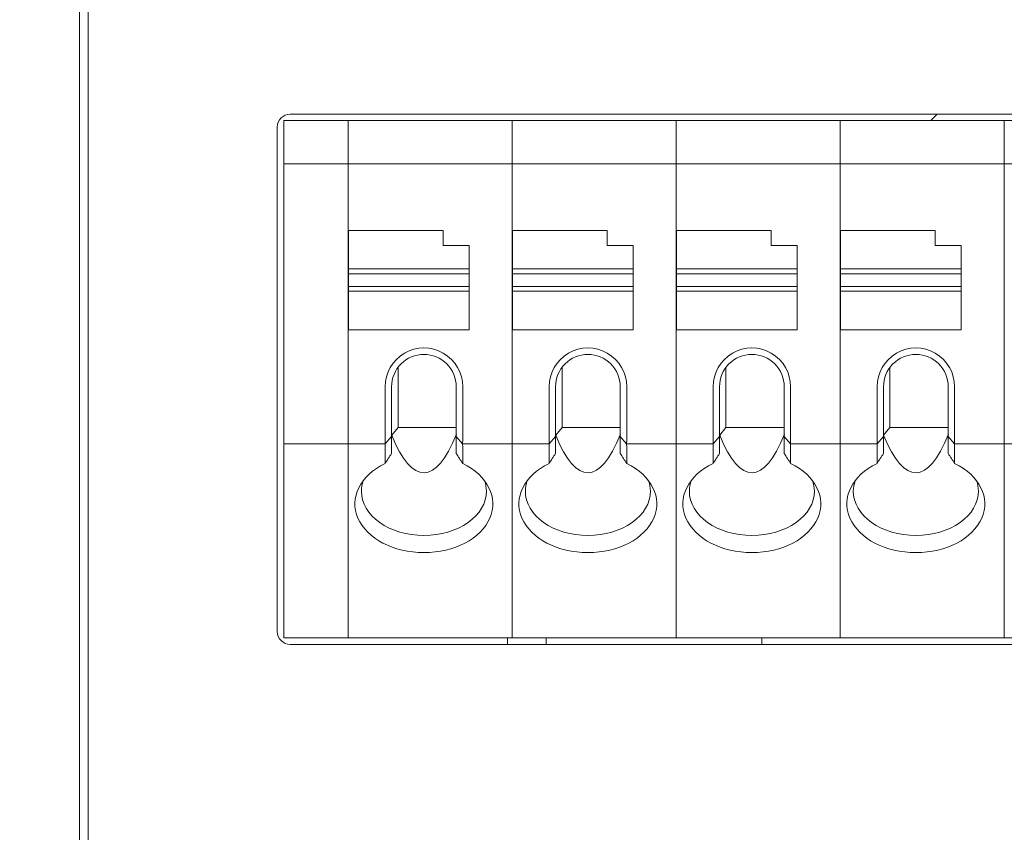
# Model space of a CAD drawing. Header units: millimetres. Extents: x -1114 to 1396, y -630 to 631.
# Tile 293 of 656: x -438 to -415, y 137 to 156. Entities that reach past the tile are written whole.
import ezdxf

# ---------------------------------------------------------------- set-up
doc = ezdxf.new("R2010")
doc.units = ezdxf.units.MM
doc.header["$MEASUREMENT"] = 0

msp = doc.modelspace()

# ---------------------------------------------------------------- linework, layer by layer
at = {"lineweight": 18}
for points, knots in [([(1038.9843, -629.7647), (1038.9843, -629.7647), (-1111.4882, -629.7647), (-1111.4882, -629.7647), (-1111.4882, -629.7647), (-1111.4882, -629.7647), (-1111.4882, 630.7883), (-1111.4882, 630.7883), (-1111.4882, 630.7883), (-1111.4882, 630.7883), (1038.9843, 630.7883), (1038.9843, 630.7883)], [0, 0, 0, 0, 0.3333333, 0.3333333, 0.3333333, 0.3333333, 0.6666667, 0.6666667, 0.6666667, 0.6666667, 1, 1, 1, 1]), ([(-431.4904, 153.9824), (-431.57, 153.9824), (-431.6463, 153.9508), (-431.7026, 153.8945), (-431.7026, 153.8945), (-431.7588, 153.8383), (-431.7904, 153.762), (-431.7904, 153.6824)], [0, 0, 0, 0, 0.5, 0.5, 0.5, 0.5, 1, 1, 1, 1]), ([(-427.4895, 147.6585), (-427.4895, 147.98), (-427.661, 148.2771), (-427.9395, 148.4379), (-427.9395, 148.4379), (-428.218, 148.5987), (-428.561, 148.5987), (-428.8395, 148.4379), (-428.8395, 148.4379), (-429.118, 148.2771), (-429.2895, 147.98), (-429.2895, 147.6585)], [0, 0, 0, 0, 0.3333333, 0.3333333, 0.3333333, 0.3333333, 0.6666667, 0.6666667, 0.6666667, 0.6666667, 1, 1, 1, 1]), ([(-423.6862, 147.6585), (-423.6862, 147.98), (-423.8578, 148.2771), (-424.1362, 148.4379), (-424.1362, 148.4379), (-424.4147, 148.5987), (-424.7578, 148.5987), (-425.0362, 148.4379), (-425.0362, 148.4379), (-425.3147, 148.2771), (-425.4862, 147.98), (-425.4862, 147.6585)], [0, 0, 0, 0, 0.3333333, 0.3333333, 0.3333333, 0.3333333, 0.6666667, 0.6666667, 0.6666667, 0.6666667, 1, 1, 1, 1]), ([(-419.883, 147.6585), (-419.883, 147.98), (-420.0545, 148.2771), (-420.333, 148.4379), (-420.333, 148.4379), (-420.6114, 148.5987), (-420.9545, 148.5987), (-421.233, 148.4379), (-421.233, 148.4379), (-421.5114, 148.2771), (-421.683, 147.98), (-421.683, 147.6585)], [0, 0, 0, 0, 0.3333333, 0.3333333, 0.3333333, 0.3333333, 0.6666667, 0.6666667, 0.6666667, 0.6666667, 1, 1, 1, 1]), ([(-416.0797, 147.6585), (-416.0797, 147.98), (-416.2513, 148.2771), (-416.5297, 148.4379), (-416.5297, 148.4379), (-416.8082, 148.5987), (-417.1513, 148.5987), (-417.4297, 148.4379), (-417.4297, 148.4379), (-417.7082, 148.2771), (-417.8797, 147.98), (-417.8797, 147.6585)], [0, 0, 0, 0, 0.3333333, 0.3333333, 0.3333333, 0.3333333, 0.6666667, 0.6666667, 0.6666667, 0.6666667, 1, 1, 1, 1]), ([(-428.3895, 148.4085), (-428.5884, 148.4085), (-428.7792, 148.3295), (-428.9198, 148.1888), (-428.9198, 148.1888), (-429.0605, 148.0482), (-429.1395, 147.8574), (-429.1395, 147.6585)], [0, 0, 0, 0, 0.5, 0.5, 0.5, 0.5, 1, 1, 1, 1]), ([(-427.6395, 147.6585), (-427.6395, 147.8574), (-427.7185, 148.0482), (-427.8592, 148.1888), (-427.8592, 148.1888), (-427.9998, 148.3295), (-428.1906, 148.4085), (-428.3895, 148.4085)], [0, 0, 0, 0, 0.5, 0.5, 0.5, 0.5, 1, 1, 1, 1]), ([(-424.5862, 148.4085), (-424.7851, 148.4085), (-424.9759, 148.3295), (-425.1166, 148.1888), (-425.1166, 148.1888), (-425.2572, 148.0482), (-425.3362, 147.8574), (-425.3362, 147.6585)], [0, 0, 0, 0, 0.5, 0.5, 0.5, 0.5, 1, 1, 1, 1]), ([(-423.8362, 147.6585), (-423.8362, 147.8574), (-423.9153, 148.0482), (-424.0559, 148.1888), (-424.0559, 148.1888), (-424.1966, 148.3295), (-424.3873, 148.4085), (-424.5862, 148.4085)], [0, 0, 0, 0, 0.5, 0.5, 0.5, 0.5, 1, 1, 1, 1]), ([(-420.783, 148.4085), (-420.9819, 148.4085), (-421.1727, 148.3295), (-421.3133, 148.1888), (-421.3133, 148.1888), (-421.454, 148.0482), (-421.533, 147.8574), (-421.533, 147.6585)], [0, 0, 0, 0, 0.5, 0.5, 0.5, 0.5, 1, 1, 1, 1]), ([(-420.033, 147.6585), (-420.033, 147.8574), (-420.112, 148.0482), (-420.2527, 148.1888), (-420.2527, 148.1888), (-420.3933, 148.3295), (-420.5841, 148.4085), (-420.783, 148.4085)], [0, 0, 0, 0, 0.5, 0.5, 0.5, 0.5, 1, 1, 1, 1]), ([(-416.9797, 148.4085), (-417.1786, 148.4085), (-417.3694, 148.3295), (-417.5101, 148.1888), (-417.5101, 148.1888), (-417.6507, 148.0482), (-417.7297, 147.8574), (-417.7297, 147.6585)], [0, 0, 0, 0, 0.5, 0.5, 0.5, 0.5, 1, 1, 1, 1]), ([(-416.2297, 147.6585), (-416.2297, 147.8574), (-416.3087, 148.0482), (-416.4494, 148.1888), (-416.4494, 148.1888), (-416.59, 148.3295), (-416.7808, 148.4085), (-416.9797, 148.4085)], [0, 0, 0, 0, 0.5, 0.5, 0.5, 0.5, 1, 1, 1, 1]), ([(-429.2895, 145.8791), (-429.8701, 145.5997), (-430.1253, 145.0853), (-429.9186, 144.6107), (-429.9186, 144.6107), (-429.712, 144.1361), (-429.0918, 143.8123), (-428.3895, 143.8123)], [0, 0, 0, 0, 0.5, 0.5, 0.5, 0.5, 1, 1, 1, 1]), ([(-428.3895, 143.8123), (-427.6872, 143.8123), (-427.067, 144.1361), (-426.8603, 144.6107), (-426.8603, 144.6107), (-426.6537, 145.0853), (-426.9088, 145.5997), (-427.4895, 145.8791)], [0, 0, 0, 0, 0.5, 0.5, 0.5, 0.5, 1, 1, 1, 1]), ([(-425.4862, 145.8791), (-426.0669, 145.5997), (-426.3221, 145.0853), (-426.1154, 144.6107), (-426.1154, 144.6107), (-425.9087, 144.1361), (-425.2885, 143.8123), (-424.5862, 143.8123)], [0, 0, 0, 0, 0.5, 0.5, 0.5, 0.5, 1, 1, 1, 1]), ([(-424.5862, 143.8123), (-423.884, 143.8123), (-423.2638, 144.1361), (-423.0571, 144.6107), (-423.0571, 144.6107), (-422.8504, 145.0853), (-423.1056, 145.5997), (-423.6862, 145.8791)], [0, 0, 0, 0, 0.5, 0.5, 0.5, 0.5, 1, 1, 1, 1]), ([(-421.683, 145.8791), (-422.2636, 145.5997), (-422.5188, 145.0853), (-422.3121, 144.6107), (-422.3121, 144.6107), (-422.1055, 144.1361), (-421.4853, 143.8123), (-420.783, 143.8123)], [0, 0, 0, 0, 0.5, 0.5, 0.5, 0.5, 1, 1, 1, 1]), ([(-420.783, 143.8123), (-420.0807, 143.8123), (-419.4605, 144.1361), (-419.2538, 144.6107), (-419.2538, 144.6107), (-419.0472, 145.0853), (-419.3023, 145.5997), (-419.883, 145.8791)], [0, 0, 0, 0, 0.5, 0.5, 0.5, 0.5, 1, 1, 1, 1]), ([(-417.8797, 145.8791), (-418.4604, 145.5997), (-418.7155, 145.0853), (-418.5089, 144.6107), (-418.5089, 144.6107), (-418.3022, 144.1361), (-417.682, 143.8123), (-416.9797, 143.8123)], [0, 0, 0, 0, 0.5, 0.5, 0.5, 0.5, 1, 1, 1, 1]), ([(-416.9797, 143.8123), (-416.2774, 143.8123), (-415.6572, 144.1361), (-415.4506, 144.6107), (-415.4506, 144.6107), (-415.2439, 145.0853), (-415.4991, 145.5997), (-416.0797, 145.8791)], [0, 0, 0, 0, 0.5, 0.5, 0.5, 0.5, 1, 1, 1, 1]), ([(-429.8395, 145.2351), (-429.8395, 144.9631), (-429.6867, 144.7024), (-429.4148, 144.5101), (-429.4148, 144.5101), (-429.1429, 144.3178), (-428.7741, 144.2098), (-428.3895, 144.2098)], [0, 0, 0, 0, 0.5, 0.5, 0.5, 0.5, 1, 1, 1, 1]), ([(-428.3895, 144.2098), (-428.0049, 144.2098), (-427.6361, 144.3178), (-427.3642, 144.5101), (-427.3642, 144.5101), (-427.0923, 144.7024), (-426.9395, 144.9631), (-426.9395, 145.2351)], [0, 0, 0, 0, 0.5, 0.5, 0.5, 0.5, 1, 1, 1, 1]), ([(-426.0362, 145.2351), (-426.0362, 144.9631), (-425.8835, 144.7024), (-425.6115, 144.5101), (-425.6115, 144.5101), (-425.3396, 144.3178), (-424.9708, 144.2098), (-424.5862, 144.2098)], [0, 0, 0, 0, 0.5, 0.5, 0.5, 0.5, 1, 1, 1, 1]), ([(-424.5862, 144.2098), (-424.2017, 144.2098), (-423.8329, 144.3178), (-423.5609, 144.5101), (-423.5609, 144.5101), (-423.289, 144.7024), (-423.1362, 144.9631), (-423.1362, 145.2351)], [0, 0, 0, 0, 0.5, 0.5, 0.5, 0.5, 1, 1, 1, 1]), ([(-422.233, 145.2351), (-422.233, 144.9631), (-422.0802, 144.7024), (-421.8083, 144.5101), (-421.8083, 144.5101), (-421.5364, 144.3178), (-421.1675, 144.2098), (-420.783, 144.2098)], [0, 0, 0, 0, 0.5, 0.5, 0.5, 0.5, 1, 1, 1, 1]), ([(-420.783, 144.2098), (-420.3984, 144.2098), (-420.0296, 144.3178), (-419.7577, 144.5101), (-419.7577, 144.5101), (-419.4857, 144.7024), (-419.333, 144.9631), (-419.333, 145.2351)], [0, 0, 0, 0, 0.5, 0.5, 0.5, 0.5, 1, 1, 1, 1]), ([(-418.4297, 145.2351), (-418.4297, 144.9631), (-418.277, 144.7024), (-418.005, 144.5101), (-418.005, 144.5101), (-417.7331, 144.3178), (-417.3643, 144.2098), (-416.9797, 144.2098)], [0, 0, 0, 0, 0.5, 0.5, 0.5, 0.5, 1, 1, 1, 1]), ([(-416.9797, 144.2098), (-416.5952, 144.2098), (-416.2263, 144.3178), (-415.9544, 144.5101), (-415.9544, 144.5101), (-415.6825, 144.7024), (-415.5297, 144.9631), (-415.5297, 145.2351)], [0, 0, 0, 0, 0.5, 0.5, 0.5, 0.5, 1, 1, 1, 1]), ([(-431.7904, 141.9824), (-431.7904, 141.9028), (-431.7588, 141.8265), (-431.7026, 141.7703), (-431.7026, 141.7703), (-431.6463, 141.714), (-431.57, 141.6824), (-431.4904, 141.6824)], [0, 0, 0, 0, 0.5, 0.5, 0.5, 0.5, 1, 1, 1, 1])]:
    msp.add_open_spline(points, degree=3, knots=knots, dxfattribs=at)
for points in [[(-436.3773, 168.083), (-436.3773, 168.083), (-436.3773, 118.083), (-436.3773, 118.083)], [(-436.1773, 118.083), (-436.1773, 118.083), (-436.1773, 168.083), (-436.1773, 168.083)], [(-384.6537, 153.9824), (-384.6537, 153.9824), (-431.4904, 153.9824), (-431.4904, 153.9824)], [(-416.6316, 153.8324), (-416.6316, 153.8324), (-416.4816, 153.9824), (-416.4816, 153.9824)], [(-431.6404, 153.8324), (-431.6404, 153.8324), (-430.1427, 153.8324), (-430.1427, 153.8324)], [(-431.6404, 153.7826), (-431.6404, 153.7826), (-431.6404, 153.8324), (-431.6404, 153.8324)], [(-431.6404, 153.8324), (-431.6404, 153.8324), (-430.1427, 153.8324), (-430.1427, 153.8324)], [(-431.6404, 152.8822), (-431.6404, 152.8822), (-431.6404, 153.7826), (-431.6404, 153.7826)], [(-430.1427, 153.8324), (-430.1427, 153.8324), (-426.3395, 153.8324), (-426.3395, 153.8324)], [(-430.1427, 153.7826), (-430.1427, 153.7826), (-430.1427, 153.8324), (-430.1427, 153.8324)], [(-430.1427, 153.7826), (-430.1427, 153.7826), (-430.1427, 153.8324), (-430.1427, 153.8324)], [(-426.3395, 153.8324), (-426.3395, 153.8324), (-430.1427, 153.8324), (-430.1427, 153.8324)], [(-430.1427, 152.8822), (-430.1427, 152.8822), (-430.1427, 153.7826), (-430.1427, 153.7826)], [(-430.1427, 152.8822), (-430.1427, 152.8822), (-430.1427, 153.7826), (-430.1427, 153.7826)], [(-426.3395, 153.8324), (-426.3395, 153.8324), (-422.5362, 153.8324), (-422.5362, 153.8324)], [(-426.3395, 153.7826), (-426.3395, 153.7826), (-426.3395, 153.8324), (-426.3395, 153.8324)], [(-426.3395, 153.7826), (-426.3395, 153.7826), (-426.3395, 153.8324), (-426.3395, 153.8324)], [(-422.5362, 153.8324), (-422.5362, 153.8324), (-426.3395, 153.8324), (-426.3395, 153.8324)], [(-426.3395, 152.8822), (-426.3395, 152.8822), (-426.3395, 153.7826), (-426.3395, 153.7826)], [(-426.3395, 152.8822), (-426.3395, 152.8822), (-426.3395, 153.7826), (-426.3395, 153.7826)], [(-422.5362, 153.8324), (-422.5362, 153.8324), (-418.733, 153.8324), (-418.733, 153.8324)], [(-422.5362, 153.7826), (-422.5362, 153.7826), (-422.5362, 153.8324), (-422.5362, 153.8324)], [(-418.733, 153.8324), (-418.733, 153.8324), (-422.5362, 153.8324), (-422.5362, 153.8324)], [(-422.5362, 153.7826), (-422.5362, 153.7826), (-422.5362, 153.8324), (-422.5362, 153.8324)], [(-422.5362, 152.8822), (-422.5362, 152.8822), (-422.5362, 153.7826), (-422.5362, 153.7826)], [(-422.5362, 152.8822), (-422.5362, 152.8822), (-422.5362, 153.7826), (-422.5362, 153.7826)], [(-418.733, 153.8324), (-418.733, 153.8324), (-414.9297, 153.8324), (-414.9297, 153.8324)], [(-418.733, 153.7826), (-418.733, 153.7826), (-418.733, 153.8324), (-418.733, 153.8324)], [(-418.733, 153.7826), (-418.733, 153.7826), (-418.733, 153.8324), (-418.733, 153.8324)], [(-414.9297, 153.8324), (-414.9297, 153.8324), (-418.733, 153.8324), (-418.733, 153.8324)], [(-418.733, 152.8822), (-418.733, 152.8822), (-418.733, 153.7826), (-418.733, 153.7826)], [(-418.733, 152.8822), (-418.733, 152.8822), (-418.733, 153.7826), (-418.733, 153.7826)], [(-414.9297, 153.8324), (-414.9297, 153.8324), (-411.1265, 153.8324), (-411.1265, 153.8324)], [(-414.9297, 153.7826), (-414.9297, 153.7826), (-414.9297, 153.8324), (-414.9297, 153.8324)], [(-414.9297, 153.7826), (-414.9297, 153.7826), (-414.9297, 153.8324), (-414.9297, 153.8324)], [(-411.1265, 153.8324), (-411.1265, 153.8324), (-414.9297, 153.8324), (-414.9297, 153.8324)], [(-414.9297, 152.8822), (-414.9297, 152.8822), (-414.9297, 153.7826), (-414.9297, 153.7826)], [(-414.9297, 152.8822), (-414.9297, 152.8822), (-414.9297, 153.7826), (-414.9297, 153.7826)], [(-431.7904, 153.6824), (-431.7904, 153.6824), (-431.7904, 141.9824), (-431.7904, 141.9824)], [(-431.6404, 152.762), (-431.6404, 152.762), (-431.6404, 152.8822), (-431.6404, 152.8822)], [(-430.1427, 152.8324), (-430.1427, 152.8324), (-431.6404, 152.8324), (-431.6404, 152.8324)], [(-430.1427, 152.762), (-430.1427, 152.762), (-430.1427, 152.8822), (-430.1427, 152.8822)], [(-430.1427, 152.762), (-430.1427, 152.762), (-430.1427, 152.8822), (-430.1427, 152.8822)], [(-430.1427, 152.8324), (-430.1427, 152.8324), (-426.3395, 152.8324), (-426.3395, 152.8324)], [(-426.3395, 152.762), (-426.3395, 152.762), (-426.3395, 152.8822), (-426.3395, 152.8822)], [(-426.3395, 152.762), (-426.3395, 152.762), (-426.3395, 152.8822), (-426.3395, 152.8822)], [(-426.3395, 152.8324), (-426.3395, 152.8324), (-422.5362, 152.8324), (-422.5362, 152.8324)], [(-422.5362, 152.762), (-422.5362, 152.762), (-422.5362, 152.8822), (-422.5362, 152.8822)], [(-422.5362, 152.762), (-422.5362, 152.762), (-422.5362, 152.8822), (-422.5362, 152.8822)], [(-422.5362, 152.8324), (-422.5362, 152.8324), (-418.733, 152.8324), (-418.733, 152.8324)], [(-418.733, 152.762), (-418.733, 152.762), (-418.733, 152.8822), (-418.733, 152.8822)], [(-418.733, 152.762), (-418.733, 152.762), (-418.733, 152.8822), (-418.733, 152.8822)], [(-418.733, 152.8324), (-418.733, 152.8324), (-414.9297, 152.8324), (-414.9297, 152.8324)], [(-414.9297, 152.762), (-414.9297, 152.762), (-414.9297, 152.8822), (-414.9297, 152.8822)], [(-414.9297, 152.762), (-414.9297, 152.762), (-414.9297, 152.8822), (-414.9297, 152.8822)], [(-414.9297, 152.8324), (-414.9297, 152.8324), (-411.1265, 152.8324), (-411.1265, 152.8324)], [(-431.6404, 146.4028), (-431.6404, 146.4028), (-431.6404, 152.762), (-431.6404, 152.762)], [(-430.1427, 146.4028), (-430.1427, 146.4028), (-430.1427, 152.762), (-430.1427, 152.762)], [(-430.1427, 146.4028), (-430.1427, 146.4028), (-430.1427, 152.762), (-430.1427, 152.762)], [(-426.3395, 146.4028), (-426.3395, 146.4028), (-426.3395, 152.762), (-426.3395, 152.762)], [(-426.3395, 146.4028), (-426.3395, 146.4028), (-426.3395, 152.762), (-426.3395, 152.762)], [(-422.5362, 146.4028), (-422.5362, 146.4028), (-422.5362, 152.762), (-422.5362, 152.762)], [(-422.5362, 146.4028), (-422.5362, 146.4028), (-422.5362, 152.762), (-422.5362, 152.762)], [(-418.733, 146.4028), (-418.733, 146.4028), (-418.733, 152.762), (-418.733, 152.762)], [(-418.733, 146.4028), (-418.733, 146.4028), (-418.733, 152.762), (-418.733, 152.762)], [(-414.9297, 146.4028), (-414.9297, 146.4028), (-414.9297, 152.762), (-414.9297, 152.762)], [(-414.9297, 146.4028), (-414.9297, 146.4028), (-414.9297, 152.762), (-414.9297, 152.762)], [(-427.9395, 151.2824), (-427.9395, 151.2824), (-430.1395, 151.2824), (-430.1395, 151.2824)], [(-430.1395, 151.2824), (-430.1395, 151.2824), (-430.1395, 150.3916), (-430.1395, 150.3916)], [(-427.9395, 150.9324), (-427.9395, 150.9324), (-427.9395, 151.2824), (-427.9395, 151.2824)], [(-424.1362, 151.2824), (-424.1362, 151.2824), (-426.3362, 151.2824), (-426.3362, 151.2824)], [(-426.3362, 151.2824), (-426.3362, 151.2824), (-426.3362, 150.3916), (-426.3362, 150.3916)], [(-424.1362, 150.9324), (-424.1362, 150.9324), (-424.1362, 151.2824), (-424.1362, 151.2824)], [(-420.333, 151.2824), (-420.333, 151.2824), (-422.533, 151.2824), (-422.533, 151.2824)], [(-422.533, 151.2824), (-422.533, 151.2824), (-422.533, 150.3916), (-422.533, 150.3916)], [(-420.333, 150.9324), (-420.333, 150.9324), (-420.333, 151.2824), (-420.333, 151.2824)], [(-418.7297, 151.2824), (-418.7297, 151.2824), (-418.7297, 150.3916), (-418.7297, 150.3916)], [(-416.5297, 151.2824), (-416.5297, 151.2824), (-418.7297, 151.2824), (-418.7297, 151.2824)], [(-416.5297, 150.9324), (-416.5297, 150.9324), (-416.5297, 151.2824), (-416.5297, 151.2824)], [(-427.3395, 150.9324), (-427.3395, 150.9324), (-427.9395, 150.9324), (-427.9395, 150.9324)], [(-427.3395, 150.3916), (-427.3395, 150.3916), (-427.3395, 150.9324), (-427.3395, 150.9324)], [(-423.5362, 150.9324), (-423.5362, 150.9324), (-424.1362, 150.9324), (-424.1362, 150.9324)], [(-423.5362, 150.3916), (-423.5362, 150.3916), (-423.5362, 150.9324), (-423.5362, 150.9324)], [(-419.733, 150.9324), (-419.733, 150.9324), (-420.333, 150.9324), (-420.333, 150.9324)], [(-419.733, 150.3916), (-419.733, 150.3916), (-419.733, 150.9324), (-419.733, 150.9324)], [(-415.9297, 150.9324), (-415.9297, 150.9324), (-416.5297, 150.9324), (-416.5297, 150.9324)], [(-415.9297, 150.3916), (-415.9297, 150.3916), (-415.9297, 150.9324), (-415.9297, 150.9324)], [(-430.1395, 150.3916), (-430.1395, 150.3916), (-430.1395, 150.2824), (-430.1395, 150.2824)], [(-430.1395, 150.3916), (-430.1395, 150.3916), (-427.3395, 150.3916), (-427.3395, 150.3916)], [(-430.1395, 149.9824), (-430.1395, 149.9824), (-430.1395, 150.2824), (-430.1395, 150.2824)], [(-430.1395, 150.2824), (-430.1395, 150.2824), (-427.3395, 150.2824), (-427.3395, 150.2824)], [(-427.3395, 150.3916), (-427.3395, 150.3916), (-427.3395, 150.2824), (-427.3395, 150.2824)], [(-427.3395, 150.2824), (-427.3395, 150.2824), (-427.3395, 149.9824), (-427.3395, 149.9824)], [(-426.3362, 150.3916), (-426.3362, 150.3916), (-426.3362, 150.2824), (-426.3362, 150.2824)], [(-426.3362, 150.3916), (-426.3362, 150.3916), (-423.5362, 150.3916), (-423.5362, 150.3916)], [(-426.3362, 149.9824), (-426.3362, 149.9824), (-426.3362, 150.2824), (-426.3362, 150.2824)], [(-426.3362, 150.2824), (-426.3362, 150.2824), (-423.5362, 150.2824), (-423.5362, 150.2824)], [(-423.5362, 150.3916), (-423.5362, 150.3916), (-423.5362, 150.2824), (-423.5362, 150.2824)], [(-423.5362, 150.2824), (-423.5362, 150.2824), (-423.5362, 149.9824), (-423.5362, 149.9824)], [(-422.533, 150.3916), (-422.533, 150.3916), (-422.533, 150.2824), (-422.533, 150.2824)], [(-422.533, 150.3916), (-422.533, 150.3916), (-419.733, 150.3916), (-419.733, 150.3916)], [(-422.533, 149.9824), (-422.533, 149.9824), (-422.533, 150.2824), (-422.533, 150.2824)], [(-422.533, 150.2824), (-422.533, 150.2824), (-419.733, 150.2824), (-419.733, 150.2824)], [(-419.733, 150.3916), (-419.733, 150.3916), (-419.733, 150.2824), (-419.733, 150.2824)], [(-419.733, 150.2824), (-419.733, 150.2824), (-419.733, 149.9824), (-419.733, 149.9824)], [(-418.7297, 150.3916), (-418.7297, 150.3916), (-418.7297, 150.2824), (-418.7297, 150.2824)], [(-418.7297, 150.3916), (-418.7297, 150.3916), (-415.9297, 150.3916), (-415.9297, 150.3916)], [(-418.7297, 149.9824), (-418.7297, 149.9824), (-418.7297, 150.2824), (-418.7297, 150.2824)], [(-418.7297, 150.2824), (-418.7297, 150.2824), (-415.9297, 150.2824), (-415.9297, 150.2824)], [(-415.9297, 150.3916), (-415.9297, 150.3916), (-415.9297, 150.2824), (-415.9297, 150.2824)], [(-415.9297, 150.2824), (-415.9297, 150.2824), (-415.9297, 149.9824), (-415.9297, 149.9824)], [(-427.3395, 149.9824), (-427.3395, 149.9824), (-430.1395, 149.9824), (-430.1395, 149.9824)], [(-430.1395, 149.9824), (-430.1395, 149.9824), (-430.1395, 149.8732), (-430.1395, 149.8732)], [(-427.3395, 149.8732), (-427.3395, 149.8732), (-430.1395, 149.8732), (-430.1395, 149.8732)], [(-430.1395, 149.8732), (-430.1395, 149.8732), (-430.1395, 148.9824), (-430.1395, 148.9824)], [(-427.3395, 149.9824), (-427.3395, 149.9824), (-427.3395, 149.8732), (-427.3395, 149.8732)], [(-427.3395, 149.8732), (-427.3395, 149.8732), (-427.3395, 148.9824), (-427.3395, 148.9824)], [(-426.3362, 149.9824), (-426.3362, 149.9824), (-426.3362, 149.8732), (-426.3362, 149.8732)], [(-423.5362, 149.9824), (-423.5362, 149.9824), (-426.3362, 149.9824), (-426.3362, 149.9824)], [(-426.3362, 149.8732), (-426.3362, 149.8732), (-426.3362, 148.9824), (-426.3362, 148.9824)], [(-423.5362, 149.8732), (-423.5362, 149.8732), (-426.3362, 149.8732), (-426.3362, 149.8732)], [(-423.5362, 149.9824), (-423.5362, 149.9824), (-423.5362, 149.8732), (-423.5362, 149.8732)], [(-423.5362, 149.8732), (-423.5362, 149.8732), (-423.5362, 148.9824), (-423.5362, 148.9824)], [(-419.733, 149.9824), (-419.733, 149.9824), (-422.533, 149.9824), (-422.533, 149.9824)], [(-422.533, 149.9824), (-422.533, 149.9824), (-422.533, 149.8732), (-422.533, 149.8732)], [(-422.533, 149.8732), (-422.533, 149.8732), (-422.533, 148.9824), (-422.533, 148.9824)], [(-419.733, 149.8732), (-419.733, 149.8732), (-422.533, 149.8732), (-422.533, 149.8732)], [(-419.733, 149.9824), (-419.733, 149.9824), (-419.733, 149.8732), (-419.733, 149.8732)], [(-419.733, 149.8732), (-419.733, 149.8732), (-419.733, 148.9824), (-419.733, 148.9824)], [(-418.7297, 149.9824), (-418.7297, 149.9824), (-418.7297, 149.8732), (-418.7297, 149.8732)], [(-415.9297, 149.9824), (-415.9297, 149.9824), (-418.7297, 149.9824), (-418.7297, 149.9824)], [(-418.7297, 149.8732), (-418.7297, 149.8732), (-418.7297, 148.9824), (-418.7297, 148.9824)], [(-415.9297, 149.8732), (-415.9297, 149.8732), (-418.7297, 149.8732), (-418.7297, 149.8732)], [(-415.9297, 149.9824), (-415.9297, 149.9824), (-415.9297, 149.8732), (-415.9297, 149.8732)], [(-415.9297, 149.8732), (-415.9297, 149.8732), (-415.9297, 148.9824), (-415.9297, 148.9824)], [(-427.3395, 148.9824), (-427.3395, 148.9824), (-430.1395, 148.9824), (-430.1395, 148.9824)], [(-423.5362, 148.9824), (-423.5362, 148.9824), (-426.3362, 148.9824), (-426.3362, 148.9824)], [(-419.733, 148.9824), (-419.733, 148.9824), (-422.533, 148.9824), (-422.533, 148.9824)], [(-415.9297, 148.9824), (-415.9297, 148.9824), (-418.7297, 148.9824), (-418.7297, 148.9824)], [(-428.9895, 148.1085), (-428.9895, 148.1085), (-428.9895, 146.7114), (-428.9895, 146.7114)], [(-425.1862, 148.1085), (-425.1862, 148.1085), (-425.1862, 146.7114), (-425.1862, 146.7114)], [(-421.383, 148.1085), (-421.383, 148.1085), (-421.383, 146.7114), (-421.383, 146.7114)], [(-417.5797, 148.1085), (-417.5797, 148.1085), (-417.5797, 146.7114), (-417.5797, 146.7114)], [(-429.2895, 147.6585), (-429.2895, 147.6585), (-429.2895, 146.4028), (-429.2895, 146.4028)], [(-429.1395, 146.5031), (-429.1395, 146.5031), (-429.1395, 147.6585), (-429.1395, 147.6585)], [(-427.6395, 147.6585), (-427.6395, 147.6585), (-427.6395, 146.5031), (-427.6395, 146.5031)], [(-427.4895, 146.4028), (-427.4895, 146.4028), (-427.4895, 147.6585), (-427.4895, 147.6585)], [(-425.4862, 147.6585), (-425.4862, 147.6585), (-425.4862, 146.4028), (-425.4862, 146.4028)], [(-425.3362, 146.5031), (-425.3362, 146.5031), (-425.3362, 147.6585), (-425.3362, 147.6585)], [(-423.8362, 147.6585), (-423.8362, 147.6585), (-423.8362, 146.5031), (-423.8362, 146.5031)], [(-423.6862, 146.4028), (-423.6862, 146.4028), (-423.6862, 147.6585), (-423.6862, 147.6585)], [(-421.683, 147.6585), (-421.683, 147.6585), (-421.683, 146.4028), (-421.683, 146.4028)], [(-421.533, 146.5031), (-421.533, 146.5031), (-421.533, 147.6585), (-421.533, 147.6585)], [(-420.033, 147.6585), (-420.033, 147.6585), (-420.033, 146.5031), (-420.033, 146.5031)], [(-419.883, 146.4028), (-419.883, 146.4028), (-419.883, 147.6585), (-419.883, 147.6585)], [(-417.8797, 147.6585), (-417.8797, 147.6585), (-417.8797, 146.4028), (-417.8797, 146.4028)], [(-417.7297, 146.5031), (-417.7297, 146.5031), (-417.7297, 147.6585), (-417.7297, 147.6585)], [(-416.2297, 147.6585), (-416.2297, 147.6585), (-416.2297, 146.5031), (-416.2297, 146.5031)], [(-416.0797, 146.4028), (-416.0797, 146.4028), (-416.0797, 147.6585), (-416.0797, 147.6585)], [(-429.136, 146.5347), (-429.136, 146.5347), (-428.9895, 146.7114), (-428.9895, 146.7114)], [(-428.9895, 146.7114), (-428.9895, 146.7114), (-427.6395, 146.7114), (-427.6395, 146.7114)], [(-425.3327, 146.5347), (-425.3327, 146.5347), (-425.1862, 146.7114), (-425.1862, 146.7114)], [(-425.1862, 146.7114), (-425.1862, 146.7114), (-423.8363, 146.7114), (-423.8363, 146.7114)], [(-421.5295, 146.5347), (-421.5295, 146.5347), (-421.383, 146.7114), (-421.383, 146.7114)], [(-421.383, 146.7114), (-421.383, 146.7114), (-420.033, 146.7114), (-420.033, 146.7114)], [(-417.7262, 146.5347), (-417.7262, 146.5347), (-417.5797, 146.7114), (-417.5797, 146.7114)], [(-417.5797, 146.7114), (-417.5797, 146.7114), (-416.2297, 146.7114), (-416.2297, 146.7114)], [(-431.6404, 146.2826), (-431.6404, 146.2826), (-431.6404, 146.4028), (-431.6404, 146.4028)], [(-430.1427, 146.2826), (-430.1427, 146.2826), (-430.1427, 146.4028), (-430.1427, 146.4028)], [(-430.1427, 146.2826), (-430.1427, 146.2826), (-430.1427, 146.4028), (-430.1427, 146.4028)], [(-429.2895, 146.4028), (-429.2895, 146.3804), (-429.2879, 146.3584), (-429.2848, 146.3377)], [(-429.1395, 146.5031), (-429.1395, 146.5031), (-429.2848, 146.3377), (-429.2848, 146.3377)], [(-429.1395, 146.1126), (-429.1395, 146.1126), (-429.1395, 146.5031), (-429.1395, 146.5031)], [(-429.136, 146.5347), (-428.6622, 145.3678), (-428.1081, 145.3702), (-427.634, 146.5571)], [(-427.6395, 146.1126), (-427.6395, 146.1126), (-427.6395, 146.5031), (-427.6395, 146.5031)], [(-427.6395, 146.5031), (-427.6395, 146.5031), (-427.4942, 146.3377), (-427.4942, 146.3377)], [(-427.4942, 146.3377), (-427.4911, 146.3584), (-427.4895, 146.3804), (-427.4895, 146.4028)], [(-426.3395, 146.2826), (-426.3395, 146.2826), (-426.3395, 146.4028), (-426.3395, 146.4028)], [(-426.3395, 146.2826), (-426.3395, 146.2826), (-426.3395, 146.4028), (-426.3395, 146.4028)], [(-425.4862, 146.4028), (-425.4862, 146.3804), (-425.4846, 146.3584), (-425.4815, 146.3377)], [(-425.3362, 146.5031), (-425.3362, 146.5031), (-425.4815, 146.3377), (-425.4815, 146.3377)], [(-425.3362, 146.1126), (-425.3362, 146.1126), (-425.3362, 146.5031), (-425.3362, 146.5031)], [(-425.3327, 146.5347), (-424.8589, 145.3678), (-424.3048, 145.3702), (-423.8307, 146.5571)], [(-423.8362, 146.1126), (-423.8362, 146.1126), (-423.8362, 146.5031), (-423.8362, 146.5031)], [(-423.8362, 146.5031), (-423.8362, 146.5031), (-423.6909, 146.3377), (-423.6909, 146.3377)], [(-423.6909, 146.3377), (-423.6878, 146.3584), (-423.6862, 146.3804), (-423.6862, 146.4028)], [(-422.5362, 146.2826), (-422.5362, 146.2826), (-422.5362, 146.4028), (-422.5362, 146.4028)], [(-422.5362, 146.2826), (-422.5362, 146.2826), (-422.5362, 146.4028), (-422.5362, 146.4028)], [(-421.683, 146.4028), (-421.683, 146.3804), (-421.6814, 146.3584), (-421.6783, 146.3377)], [(-421.533, 146.5031), (-421.533, 146.5031), (-421.6783, 146.3377), (-421.6783, 146.3377)], [(-421.533, 146.1126), (-421.533, 146.1126), (-421.533, 146.5031), (-421.533, 146.5031)], [(-421.5295, 146.5347), (-421.0556, 145.3678), (-420.5016, 145.3702), (-420.0275, 146.5571)], [(-420.033, 146.1126), (-420.033, 146.1126), (-420.033, 146.5031), (-420.033, 146.5031)], [(-420.033, 146.5031), (-420.033, 146.5031), (-419.8877, 146.3377), (-419.8877, 146.3377)], [(-419.8877, 146.3377), (-419.8846, 146.3584), (-419.883, 146.3804), (-419.883, 146.4028)], [(-418.733, 146.2826), (-418.733, 146.2826), (-418.733, 146.4028), (-418.733, 146.4028)], [(-418.733, 146.2826), (-418.733, 146.2826), (-418.733, 146.4028), (-418.733, 146.4028)], [(-417.8797, 146.4028), (-417.8797, 146.3804), (-417.8781, 146.3584), (-417.875, 146.3377)], [(-417.7297, 146.5031), (-417.7297, 146.5031), (-417.875, 146.3377), (-417.875, 146.3377)], [(-417.7297, 146.1126), (-417.7297, 146.1126), (-417.7297, 146.5031), (-417.7297, 146.5031)], [(-417.7262, 146.5347), (-417.2524, 145.3678), (-416.6983, 145.3702), (-416.2242, 146.5571)], [(-416.2297, 146.1126), (-416.2297, 146.1126), (-416.2297, 146.5031), (-416.2297, 146.5031)], [(-416.2297, 146.5031), (-416.2297, 146.5031), (-416.0844, 146.3377), (-416.0844, 146.3377)], [(-416.0844, 146.3377), (-416.0813, 146.3584), (-416.0797, 146.3804), (-416.0797, 146.4028)], [(-414.9297, 146.2826), (-414.9297, 146.2826), (-414.9297, 146.4028), (-414.9297, 146.4028)], [(-414.9297, 146.2826), (-414.9297, 146.2826), (-414.9297, 146.4028), (-414.9297, 146.4028)], [(-430.1427, 146.3324), (-430.1427, 146.3324), (-431.6404, 146.3324), (-431.6404, 146.3324)], [(-431.6404, 141.8822), (-431.6404, 141.8822), (-431.6404, 146.2826), (-431.6404, 146.2826)], [(-430.1427, 146.3324), (-430.1427, 146.3324), (-429.2856, 146.3324), (-429.2856, 146.3324)], [(-430.1427, 141.8822), (-430.1427, 141.8822), (-430.1427, 146.2826), (-430.1427, 146.2826)], [(-430.1427, 141.8822), (-430.1427, 141.8822), (-430.1427, 146.2826), (-430.1427, 146.2826)], [(-429.2848, 146.3377), (-429.2879, 146.3171), (-429.2895, 146.2984), (-429.2895, 146.2826)], [(-429.2895, 146.2826), (-429.2895, 146.2826), (-429.2895, 145.8791), (-429.2895, 145.8791)], [(-427.4942, 146.3377), (-427.4911, 146.3171), (-427.4895, 146.2984), (-427.4895, 146.2826)], [(-426.3395, 146.3324), (-426.3395, 146.3324), (-427.4934, 146.3324), (-427.4934, 146.3324)], [(-427.4895, 146.2826), (-427.4895, 146.2826), (-427.4895, 145.8791), (-427.4895, 145.8791)], [(-426.3395, 146.3324), (-426.3395, 146.3324), (-425.4823, 146.3324), (-425.4823, 146.3324)], [(-426.3395, 141.8822), (-426.3395, 141.8822), (-426.3395, 146.2826), (-426.3395, 146.2826)], [(-426.3395, 141.8822), (-426.3395, 141.8822), (-426.3395, 146.2826), (-426.3395, 146.2826)], [(-425.4815, 146.3377), (-425.4846, 146.3171), (-425.4862, 146.2984), (-425.4862, 146.2826)], [(-425.4862, 146.2826), (-425.4862, 146.2826), (-425.4862, 145.8791), (-425.4862, 145.8791)], [(-423.6909, 146.3377), (-423.6878, 146.3171), (-423.6862, 146.2984), (-423.6862, 146.2826)], [(-422.5362, 146.3324), (-422.5362, 146.3324), (-423.6902, 146.3324), (-423.6902, 146.3324)], [(-423.6862, 146.2826), (-423.6862, 146.2826), (-423.6862, 145.8791), (-423.6862, 145.8791)], [(-422.5362, 146.3324), (-422.5362, 146.3324), (-421.6791, 146.3324), (-421.6791, 146.3324)], [(-422.5362, 141.8822), (-422.5362, 141.8822), (-422.5362, 146.2826), (-422.5362, 146.2826)], [(-422.5362, 141.8822), (-422.5362, 141.8822), (-422.5362, 146.2826), (-422.5362, 146.2826)], [(-421.6783, 146.3377), (-421.6814, 146.3171), (-421.683, 146.2984), (-421.683, 146.2826)], [(-421.683, 146.2826), (-421.683, 146.2826), (-421.683, 145.8791), (-421.683, 145.8791)], [(-419.8877, 146.3377), (-419.8846, 146.3171), (-419.883, 146.2984), (-419.883, 146.2826)], [(-418.733, 146.3324), (-418.733, 146.3324), (-419.8869, 146.3324), (-419.8869, 146.3324)], [(-419.883, 146.2826), (-419.883, 146.2826), (-419.883, 145.8791), (-419.883, 145.8791)], [(-418.733, 146.3324), (-418.733, 146.3324), (-417.8758, 146.3324), (-417.8758, 146.3324)], [(-418.733, 141.8822), (-418.733, 141.8822), (-418.733, 146.2826), (-418.733, 146.2826)], [(-418.733, 141.8822), (-418.733, 141.8822), (-418.733, 146.2826), (-418.733, 146.2826)], [(-417.875, 146.3377), (-417.8781, 146.3171), (-417.8797, 146.2984), (-417.8797, 146.2826)], [(-417.8797, 146.2826), (-417.8797, 146.2826), (-417.8797, 145.8791), (-417.8797, 145.8791)], [(-416.0844, 146.3377), (-416.0813, 146.3171), (-416.0797, 146.2984), (-416.0797, 146.2826)], [(-414.9297, 146.3324), (-414.9297, 146.3324), (-416.0837, 146.3324), (-416.0837, 146.3324)], [(-416.0797, 146.2826), (-416.0797, 146.2826), (-416.0797, 145.8791), (-416.0797, 145.8791)], [(-414.9297, 146.3324), (-414.9297, 146.3324), (-414.0725, 146.3324), (-414.0725, 146.3324)], [(-414.9297, 141.8822), (-414.9297, 141.8822), (-414.9297, 146.2826), (-414.9297, 146.2826)], [(-414.9297, 141.8822), (-414.9297, 141.8822), (-414.9297, 146.2826), (-414.9297, 146.2826)], [(-429.1395, 146.1126), (-429.1894, 146.0354), (-429.2394, 145.9576), (-429.2895, 145.8791)], [(-427.4895, 145.8791), (-427.5395, 145.9576), (-427.5895, 146.0354), (-427.6395, 146.1126)], [(-425.3362, 146.1126), (-425.3862, 146.0354), (-425.4362, 145.9576), (-425.4862, 145.8791)], [(-423.6862, 145.8791), (-423.7363, 145.9576), (-423.7863, 146.0354), (-423.8362, 146.1126)], [(-421.533, 146.1126), (-421.5829, 146.0354), (-421.6329, 145.9576), (-421.683, 145.8791)], [(-419.883, 145.8791), (-419.933, 145.9576), (-419.983, 146.0354), (-420.033, 146.1126)], [(-417.7297, 146.1126), (-417.7797, 146.0354), (-417.8297, 145.9576), (-417.8797, 145.8791)], [(-416.0797, 145.8791), (-416.1298, 145.9576), (-416.1798, 146.0354), (-416.2297, 146.1126)], [(-429.7983, 145.4778), (-429.8257, 145.3984), (-429.8395, 145.3169), (-429.8395, 145.2351)], [(-426.9395, 145.2351), (-426.9395, 145.318), (-426.9537, 145.4007), (-426.9819, 145.4812)], [(-425.9931, 145.4832), (-426.0218, 145.402), (-426.0362, 145.3187), (-426.0362, 145.2351)], [(-423.1362, 145.2351), (-423.1362, 145.3174), (-423.1503, 145.3995), (-423.1781, 145.4795)], [(-422.1893, 145.4848), (-422.2183, 145.4031), (-422.233, 145.3193), (-422.233, 145.2351)], [(-419.333, 145.2351), (-419.333, 145.3187), (-419.3475, 145.4021), (-419.3761, 145.4833)], [(-418.3881, 145.4788), (-418.4158, 145.3991), (-418.4297, 145.3172), (-418.4297, 145.2351)], [(-415.5297, 145.2351), (-415.5297, 145.3178), (-415.5439, 145.4002), (-415.5719, 145.4806)], [(-431.6404, 141.8324), (-431.6404, 141.8324), (-431.6404, 141.8822), (-431.6404, 141.8822)], [(-430.1427, 141.8324), (-430.1427, 141.8324), (-431.6404, 141.8324), (-431.6404, 141.8324)], [(-431.6404, 141.8324), (-431.6404, 141.8324), (-430.1427, 141.8324), (-430.1427, 141.8324)], [(-430.1427, 141.8324), (-430.1427, 141.8324), (-430.1427, 141.8822), (-430.1427, 141.8822)], [(-430.1427, 141.8324), (-430.1427, 141.8324), (-430.1427, 141.8822), (-430.1427, 141.8822)], [(-426.3395, 141.8324), (-426.3395, 141.8324), (-430.1427, 141.8324), (-430.1427, 141.8324)], [(-430.1427, 141.8324), (-430.1427, 141.8324), (-426.3395, 141.8324), (-426.3395, 141.8324)], [(-426.4526, 141.8325), (-426.4526, 141.8325), (-426.4526, 141.6825), (-426.4526, 141.6825)], [(-426.3395, 141.8324), (-426.3395, 141.8324), (-426.3395, 141.8822), (-426.3395, 141.8822)], [(-426.3395, 141.8324), (-426.3395, 141.8324), (-426.3395, 141.8822), (-426.3395, 141.8822)], [(-422.5362, 141.8324), (-422.5362, 141.8324), (-426.3395, 141.8324), (-426.3395, 141.8324)], [(-426.3395, 141.8324), (-426.3395, 141.8324), (-422.5362, 141.8324), (-422.5362, 141.8324)], [(-425.5526, 141.6823), (-425.5526, 141.6823), (-425.5526, 141.8324), (-425.5526, 141.8324)], [(-422.5362, 141.8324), (-422.5362, 141.8324), (-422.5362, 141.8822), (-422.5362, 141.8822)], [(-422.5362, 141.8324), (-422.5362, 141.8324), (-422.5362, 141.8822), (-422.5362, 141.8822)], [(-418.733, 141.8324), (-418.733, 141.8324), (-422.5362, 141.8324), (-422.5362, 141.8324)], [(-422.5362, 141.8324), (-422.5362, 141.8324), (-418.733, 141.8324), (-418.733, 141.8324)], [(-420.5526, 141.682), (-420.5526, 141.682), (-420.5526, 141.8321), (-420.5526, 141.8321)], [(-418.733, 141.8324), (-418.733, 141.8324), (-418.733, 141.8822), (-418.733, 141.8822)], [(-418.733, 141.8324), (-418.733, 141.8324), (-418.733, 141.8822), (-418.733, 141.8822)], [(-414.9297, 141.8324), (-414.9297, 141.8324), (-418.733, 141.8324), (-418.733, 141.8324)], [(-418.733, 141.8324), (-418.733, 141.8324), (-414.9297, 141.8324), (-414.9297, 141.8324)], [(-414.9297, 141.8324), (-414.9297, 141.8324), (-414.9297, 141.8822), (-414.9297, 141.8822)], [(-414.9297, 141.8324), (-414.9297, 141.8324), (-414.9297, 141.8822), (-414.9297, 141.8822)], [(-411.1265, 141.8324), (-411.1265, 141.8324), (-414.9297, 141.8324), (-414.9297, 141.8324)], [(-414.9297, 141.8324), (-414.9297, 141.8324), (-411.1265, 141.8324), (-411.1265, 141.8324)], [(-384.6537, 141.6824), (-384.6537, 141.6824), (-431.4904, 141.6824), (-431.4904, 141.6824)]]:
    msp.add_open_spline(points, degree=3, dxfattribs=at)

doc.saveas('drawing.dxf')
